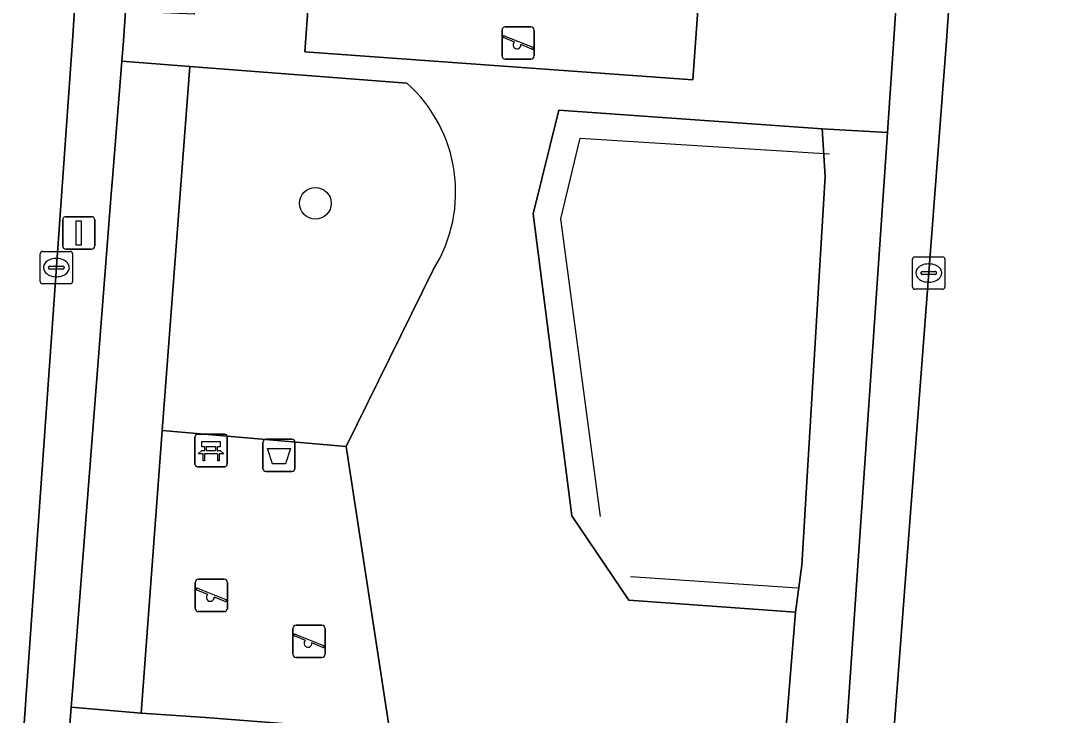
# Model space of a CAD drawing. Extents: x 161848 to 162726, y 385382 to 386521.
# Drawn here: x 162280.64 to 162312.31, y 385479.16 to 385500.62 of the extents above; entities that cross this region are included whole.
import ezdxf

# ---------------------------------------------------------------- set-up
doc = ezdxf.new("R2010")
doc.units = 0
for name, color, linetype in [('IMGEO_Afvalbak', 7, 'Continuous'), ('IMGEO_Bank', 7, 'Continuous'), ('IMGEO_Boom', 7, 'Continuous'), ('IMGEO_Groenvoorziening', 7, 'Continuous'), ('IMGEO_Hek', 7, 'Continuous'), ('IMGEO_Kolk', 7, 'Continuous'), ('IMGEO_Lichtmast', 7, 'Continuous'), ('IMGEO_Rijbaan_lokaal_open', 7, 'Continuous'), ('IMGEO_Speelvoorziening', 7, 'Continuous'), ('IMGEO_Terreindeel_zand', 7, 'Continuous'), ('IMGEO_Voetpad_open', 7, 'Continuous')]:
    doc.layers.add(name, color=color, linetype=linetype)

msp = doc.modelspace()

# ---------------------------------------------------------------- linework, layer by layer
at = {"layer": 'IMGEO_Afvalbak'}
for p, q in [((162288.125, 385486.795), (162288.125, 385487.595)), ((162288.125, 385487.595), (162288.125, 385486.795)), ((162288.225, 385487.695), (162289.015, 385487.695)), ((162289.015, 385487.695), (162288.225, 385487.695)), ((162289.115, 385487.595), (162289.115, 385486.795)), ((162289.115, 385486.795), (162289.115, 385487.595)), ((162289.015, 385486.695), (162288.225, 385486.695)), ((162288.225, 385486.695), (162289.015, 385486.695))]:
    msp.add_line(p, q, dxfattribs=at)
msp.add_lwpolyline([(162288.268, 385487.409), (162288.972, 385487.409), (162288.823, 385486.939), (162288.417, 385486.939), (162288.268, 385487.409)], dxfattribs=at)
for centre, start, end in [((162288.225, 385487.595), 90, 180), ((162288.225, 385487.595), 90, 180), ((162289.015, 385487.595), 0, 90), ((162289.015, 385487.595), 360, 90), ((162288.225, 385486.795), 180, 270), ((162288.225, 385486.795), 180, 270), ((162289.015, 385486.795), 270, 0), ((162289.015, 385486.795), 270, 0)]:
    msp.add_arc(centre, 0.1, start, end, dxfattribs=at)
at = {"layer": 'IMGEO_Bank'}
for p, q in [((162286.026, 385486.92), (162286.026, 385487.761)), ((162286.026, 385487.761), (162286.026, 385486.92)), ((162286.101, 385487.845), (162286.942, 385487.845)), ((162286.942, 385487.845), (162286.101, 385487.845)), ((162287.026, 385487.77), (162287.026, 385486.929)), ((162287.026, 385486.929), (162287.026, 385487.77)), ((162286.723, 385487.243), (162286.33, 385487.243)), ((162286.335, 385487.351), (162286.335, 385487.457)), ((162286.379, 385487.457), (162286.379, 385487.351)), ((162286.667, 385487.463), (162286.385, 385487.463)), ((162286.385, 385487.345), (162286.667, 385487.345)), ((162286.673, 385487.351), (162286.673, 385487.457)), ((162286.717, 385487.457), (162286.717, 385487.351)), ((162286.951, 385486.845), (162286.11, 385486.845)), ((162286.11, 385486.845), (162286.951, 385486.845))]:
    msp.add_line(p, q, dxfattribs=at)
for points in [[(162286.329, 385487.463), (162286.243, 385487.463), (162286.243, 385487.624), (162286.806, 385487.624), (162286.806, 385487.463), (162286.723, 385487.463)], [(162286.273, 385487.243), (162286.131, 385487.243), (162286.243, 385487.345), (162286.329, 385487.345)], [(162286.723, 385487.345), (162286.806, 385487.345), (162286.918, 385487.243), (162286.779, 385487.243)], [(162286.323, 385487.236), (162286.323, 385487.029), (162286.28, 385487.029), (162286.28, 385487.236)], [(162286.773, 385487.236), (162286.773, 385487.029), (162286.729, 385487.029), (162286.729, 385487.236)]]:
    msp.add_lwpolyline(points, dxfattribs=at)
for centre, radius, start, end in [((162286.104, 385487.767), 0.0779, 92.4484, 184.2845), ((162286.104, 385487.767), 0.0779, 92.4484, 184.2845), ((162286.948, 385487.767), 0.0779, 2.4484, 94.2845), ((162286.948, 385487.767), 0.0779, 2.4484, 94.2845), ((162286.273, 385487.236), 0.00671, 2.8957, 87.1043), ((162286.33, 385487.236), 0.00671, 92.8957, 177.1043), ((162286.328, 385487.456), 0.00671, 2.8957, 87.1043), ((162286.328, 385487.352), 0.00671, 272.8957, 357.1043), ((162286.385, 385487.456), 0.00671, 92.8957, 177.1043), ((162286.385, 385487.352), 0.00671, 182.8957, 267.1043), ((162286.667, 385487.456), 0.00671, 2.8957, 87.1043), ((162286.667, 385487.352), 0.00671, 272.8957, 357.1043), ((162286.724, 385487.456), 0.00671, 92.8957, 177.1043), ((162286.724, 385487.352), 0.00671, 182.8957, 267.1043), ((162286.722, 385487.236), 0.00671, 2.8957, 87.1043), ((162286.779, 385487.236), 0.00671, 92.8957, 177.1043), ((162286.948, 385486.923), 0.0779, 272.4484, 4.2845), ((162286.948, 385486.923), 0.0779, 272.4484, 4.2845), ((162286.104, 385486.923), 0.0779, 182.4484, 274.2845), ((162286.104, 385486.923), 0.0779, 182.4484, 274.2845)]:
    msp.add_arc(centre, radius, start, end, dxfattribs=at)
at = {"layer": 'IMGEO_Boom'}
msp.add_circle((162289.745, 385494.98), 0.489, dxfattribs=at)
at = {"layer": 'IMGEO_Groenvoorziening'}
for points in [[(162285.729, 385529.2), (162285.538, 385524.824), (162298.592, 385524.808), (162298.086, 385517.346), (162287.146, 385517.128), (162286.004, 385500.817), (162283.884, 385500.909), (162283.821, 385500), (162283.77, 385499.366), (162285.871, 385499.204), (162292.571, 385498.689)], [(162305.853, 385474.901), (162306.029, 385477.27), (162304.156, 385477.43), (162304.561, 385482.354), (162299.422, 385482.729), (162297.662, 385485.331), (162296.461, 385494.655), (162297.254, 385497.856), (162305.385, 385497.274), (162307.395, 385497.161), (162307.979, 385505.723), (162308.121, 385507.806), (162306.065, 385507.983), (162302.528, 385514.612), (162301.391, 385498.793), (162289.422, 385499.653), (162290.652, 385516.769), (162301.553, 385516.439), (162301.063, 385517.357)], [(162292.571, 385498.689), (162285.871, 385499.204), (162285.018, 385487.967), (162290.696, 385487.469), (162293.391, 385492.945)], [(162293.391, 385492.945), (162290.696, 385487.469), (162292.047, 385478.654), (162286.356, 385479.104), (162284.372, 385479.233), (162282.211, 385479.418), (162282.033, 385477.121)]]:
    msp.add_lwpolyline(points, dxfattribs=at)
for points in [[(162302.528, 385514.612), (162301.553, 385516.439), (162290.652, 385516.769), (162289.422, 385499.653), (162301.391, 385498.793)], [(162285.871, 385499.204), (162283.77, 385499.366), (162283.499, 385496.006), (162283.431, 385495.131), (162282.332, 385480.973), (162282.299, 385480.548), (162282.211, 385479.418), (162284.372, 385479.233), (162285.018, 385487.967)], [(162297.254, 385497.856), (162296.461, 385494.655), (162297.662, 385485.331), (162299.422, 385482.729), (162304.561, 385482.354), (162304.757, 385483.81), (162305.474, 385495.805), (162305.385, 385497.274)], [(162307.395, 385497.161), (162305.385, 385497.274), (162305.474, 385495.805), (162304.757, 385483.81), (162304.561, 385482.354), (162304.156, 385477.43), (162306.029, 385477.27), (162306.145, 385478.836)]]:
    msp.add_lwpolyline(points, close=True, dxfattribs=at)
msp.add_arc((162289.564, 385495.329), 4.509, 328.078, 48.1711, dxfattribs=at)
msp.add_arc((162289.564, 385495.329), 4.509, 328.078, 48.1711, dxfattribs=at)
at = {"layer": 'IMGEO_Hek'}
for points in [[(162298.543, 385485.308), (162297.317, 385494.502), (162297.918, 385496.989), (162305.612, 385496.51)], [(162299.472, 385483.451), (162304.62, 385483.101)]]:
    msp.add_lwpolyline(points, dxfattribs=at)
at = {"layer": 'IMGEO_Kolk'}
for p, q in [((162281.25, 385492.567), (162281.25, 385493.419)), ((162281.325, 385493.493), (162282.177, 385493.493)), ((162281.738, 385493.273), (162281.763, 385493.273)), ((162282.251, 385493.419), (162282.251, 385492.567)), ((162308.247, 385493.326), (162309.099, 385493.326)), ((162281.509, 385492.987), (162281.509, 385492.999)), ((162281.947, 385492.95), (162281.549, 385492.95)), ((162281.552, 385493.036), (162281.95, 385493.036)), ((162281.993, 385492.999), (162281.993, 385492.987)), ((162308.172, 385492.4), (162308.172, 385493.252)), ((162308.66, 385493.106), (162308.685, 385493.106)), ((162309.173, 385493.252), (162309.173, 385492.4)), ((162281.761, 385492.713), (162281.736, 385492.713)), ((162308.431, 385492.82), (162308.431, 385492.832)), ((162308.869, 385492.783), (162308.471, 385492.783)), ((162308.474, 385492.869), (162308.872, 385492.869)), ((162308.915, 385492.832), (162308.915, 385492.82)), ((162282.177, 385492.493), (162281.325, 385492.493)), ((162309.099, 385492.326), (162308.247, 385492.326)), ((162308.683, 385492.546), (162308.658, 385492.546))]:
    msp.add_line(p, q, dxfattribs=at)
for points in [[(162281.25, 385492.567), (162281.25, 385493.419)], [(162281.325, 385493.493), (162282.177, 385493.493)], [(162282.251, 385493.419), (162282.251, 385492.567)], [(162308.247, 385493.326), (162309.099, 385493.326)], [(162308.172, 385492.4), (162308.172, 385493.252)], [(162309.173, 385493.252), (162309.173, 385492.4)], [(162282.177, 385492.493), (162281.325, 385492.493)], [(162309.099, 385492.326), (162308.247, 385492.326)]]:
    msp.add_lwpolyline(points, dxfattribs=at)
for centre, radius, start, end in [((162281.327, 385493.417), 0.0765, 91.552, 178.448), ((162281.327, 385493.417), 0.0765, 91.552, 178.448), ((162282.175, 385493.417), 0.0765, 1.552, 88.448), ((162282.175, 385493.417), 0.0765, 1.552, 88.448), ((162308.249, 385493.25), 0.0765, 91.552, 178.448), ((162308.249, 385493.25), 0.0765, 91.552, 178.448), ((162309.097, 385493.25), 0.0765, 1.552, 88.448), ((162309.097, 385493.25), 0.0765, 1.552, 88.448), ((162281.549, 385492.996), 0.0403, 85.8775, 175.7526), ((162281.546, 385492.986), 0.0366, 178.938, 274.7102), ((162281.95, 385492.993), 0.043, 264.8664, 352.4533), ((162281.954, 385492.998), 0.0386, 1.7309, 96.639), ((162308.471, 385492.829), 0.0403, 85.8775, 175.7526), ((162308.468, 385492.819), 0.0366, 178.938, 274.7102), ((162308.872, 385492.826), 0.043, 264.8664, 352.4533), ((162308.876, 385492.831), 0.0386, 1.7309, 96.639), ((162281.327, 385492.569), 0.0765, 181.552, 268.448), ((162281.327, 385492.569), 0.0765, 181.552, 268.448), ((162282.175, 385492.569), 0.0765, 271.552, 358.448), ((162282.175, 385492.569), 0.0765, 271.552, 358.448), ((162308.249, 385492.402), 0.0765, 181.552, 268.448), ((162308.249, 385492.402), 0.0765, 181.552, 268.448), ((162309.097, 385492.402), 0.0765, 271.552, 358.448), ((162309.097, 385492.402), 0.0765, 271.552, 358.448)]:
    msp.add_arc(centre, radius, start, end, dxfattribs=at)
for centre, major_axis, ratio, start_param, end_param in [((162281.737, 385492.993), (-0.387, 0.002), 0.722429, 4.712389, 7.853982), ((162281.762, 385492.993), (-0.39, 0.002), 0.717154, 1.570796, 4.712389), ((162308.659, 385492.826), (-0.387, 0.002), 0.722429, 4.712389, 7.853982), ((162308.684, 385492.826), (-0.39, 0.002), 0.717154, 1.570796, 4.712389)]:
    msp.add_ellipse(centre, major_axis=major_axis, ratio=ratio, start_param=start_param, end_param=end_param, dxfattribs=at)
at = {"layer": 'IMGEO_Lichtmast'}
for p, q in [((162282.047, 385494.565), (162282.837, 385494.565)), ((162282.837, 385494.565), (162282.047, 385494.565)), ((162281.947, 385493.665), (162281.947, 385494.465)), ((162281.947, 385494.465), (162281.947, 385493.665)), ((162282.937, 385494.465), (162282.937, 385493.665)), ((162282.937, 385493.665), (162282.937, 385494.465)), ((162282.837, 385493.565), (162282.047, 385493.565)), ((162282.047, 385493.565), (162282.837, 385493.565))]:
    msp.add_line(p, q, dxfattribs=at)
msp.add_lwpolyline([(162282.367, 385494.44), (162282.517, 385494.44), (162282.517, 385493.69), (162282.367, 385493.69), (162282.367, 385494.44)], dxfattribs=at)
for centre, start, end in [((162282.047, 385494.465), 90, 180), ((162282.047, 385494.465), 90, 180), ((162282.837, 385494.465), 0, 90), ((162282.837, 385494.465), 360, 90), ((162282.047, 385493.665), 180, 270), ((162282.047, 385493.665), 180, 270), ((162282.837, 385493.665), 270, 0), ((162282.837, 385493.665), 270, 0)]:
    msp.add_arc(centre, 0.1, start, end, dxfattribs=at)
at = {"layer": 'IMGEO_Rijbaan_lokaal_open'}
for points in [[(162312.306, 385545.057), (162311.004, 385526.109), (162309.221, 385500), (162307.336, 385475.296)], [(162280.645, 385477.319), (162282.244, 385500), (162284.1, 385528.675)]]:
    msp.add_lwpolyline(points, dxfattribs=at)
at = {"layer": 'IMGEO_Speelvoorziening'}
for p, q in [((162295.505, 385499.53), (162295.505, 385500.33)), ((162295.505, 385500.33), (162295.505, 385499.53)), ((162295.605, 385500.43), (162296.395, 385500.43)), ((162296.395, 385500.43), (162295.605, 385500.43)), ((162296.495, 385500.33), (162296.495, 385499.53)), ((162296.495, 385499.53), (162296.495, 385500.33)), ((162295.888, 385499.958), (162295.549, 385500.095)), ((162295.574, 385500.155), (162296.45, 385499.802)), ((162296.426, 385499.742), (162296.086, 385499.879)), ((162296.395, 385499.43), (162295.605, 385499.43)), ((162295.605, 385499.43), (162296.395, 385499.43)), ((162286.038, 385482.471), (162286.038, 385483.271)), ((162286.038, 385483.271), (162286.038, 385482.471)), ((162286.138, 385483.371), (162286.928, 385483.371)), ((162286.928, 385483.371), (162286.138, 385483.371)), ((162287.028, 385483.271), (162287.028, 385482.471)), ((162287.028, 385482.471), (162287.028, 385483.271)), ((162286.421, 385482.899), (162286.082, 385483.036)), ((162286.107, 385483.096), (162286.983, 385482.743)), ((162286.959, 385482.683), (162286.619, 385482.82)), ((162286.928, 385482.371), (162286.138, 385482.371)), ((162286.138, 385482.371), (162286.928, 385482.371)), ((162289.152, 385481.954), (162289.942, 385481.954)), ((162289.942, 385481.954), (162289.152, 385481.954)), ((162289.052, 385481.054), (162289.052, 385481.854)), ((162289.052, 385481.854), (162289.052, 385481.054)), ((162289.435, 385481.482), (162289.096, 385481.619)), ((162289.121, 385481.679), (162289.997, 385481.326)), ((162290.042, 385481.854), (162290.042, 385481.054)), ((162290.042, 385481.054), (162290.042, 385481.854)), ((162289.973, 385481.266), (162289.633, 385481.403)), ((162289.942, 385480.954), (162289.152, 385480.954)), ((162289.152, 385480.954), (162289.942, 385480.954))]:
    msp.add_line(p, q, dxfattribs=at)
for centre, radius, start, end in [((162295.605, 385500.33), 0.1, 90, 180), ((162295.605, 385500.33), 0.1, 90, 180), ((162296.395, 385500.33), 0.1, 0, 90), ((162296.395, 385500.33), 0.1, 360, 90), ((162295.562, 385500.125), 0.0327, 68.078, 248.078), ((162295.967, 385499.868), 0.12, 130.9928, 5.1632), ((162296.438, 385499.772), 0.0327, 248.078, 68.078), ((162295.605, 385499.53), 0.1, 180, 270), ((162295.605, 385499.53), 0.1, 180, 270), ((162296.395, 385499.53), 0.1, 270, 0), ((162296.395, 385499.53), 0.1, 270, 0), ((162286.138, 385483.271), 0.1, 90, 180), ((162286.138, 385483.271), 0.1, 90, 180), ((162286.928, 385483.271), 0.1, 0, 90), ((162286.928, 385483.271), 0.1, 360, 90), ((162286.095, 385483.066), 0.0327, 68.078, 248.078), ((162286.5, 385482.809), 0.12, 130.9928, 5.1632), ((162286.971, 385482.713), 0.0327, 248.078, 68.078), ((162286.138, 385482.471), 0.1, 180, 270), ((162286.138, 385482.471), 0.1, 180, 270), ((162286.928, 385482.471), 0.1, 270, 0), ((162286.928, 385482.471), 0.1, 270, 0), ((162289.152, 385481.854), 0.1, 90, 180), ((162289.152, 385481.854), 0.1, 90, 180), ((162289.942, 385481.854), 0.1, 0, 90), ((162289.942, 385481.854), 0.1, 360, 90), ((162289.109, 385481.649), 0.0327, 68.078, 248.078), ((162289.514, 385481.392), 0.12, 130.9928, 5.1632), ((162289.985, 385481.296), 0.0327, 248.078, 68.078), ((162289.152, 385481.054), 0.1, 180, 270), ((162289.152, 385481.054), 0.1, 180, 270), ((162289.942, 385481.054), 0.1, 270, 0), ((162289.942, 385481.054), 0.1, 270, 0)]:
    msp.add_arc(centre, radius, start, end, dxfattribs=at)
at = {"layer": 'IMGEO_Terreindeel_zand'}
msp.add_lwpolyline([(162290.696, 385487.469), (162285.018, 385487.967), (162284.372, 385479.233), (162286.356, 385479.104), (162292.047, 385478.654)], close=True, dxfattribs=at)
at = {"layer": 'IMGEO_Voetpad_open'}
for points in [[(162282.033, 385477.121), (162282.211, 385479.418), (162282.299, 385480.548), (162282.332, 385480.973), (162283.431, 385495.131), (162283.499, 385496.006), (162283.77, 385499.366), (162283.821, 385500), (162283.884, 385500.909), (162284.537, 385510.31), (162284.57, 385510.789), (162285.015, 385517.244), (162285.09, 385518.328), (162285.538, 385524.824), (162285.729, 385529.2)], [(162284.1, 385528.675), (162282.244, 385500), (162280.645, 385477.319)], [(162309.457, 385528.013), (162309.434, 385526.895), (162309.218, 385523.897), (162308.121, 385507.806), (162307.979, 385505.723), (162307.395, 385497.161), (162306.145, 385478.836), (162306.029, 385477.27), (162305.853, 385474.901)], [(162307.336, 385475.296), (162309.221, 385500), (162311.004, 385526.109), (162311.013, 385526.879)]]:
    msp.add_lwpolyline(points, dxfattribs=at)

doc.saveas('drawing.dxf')
